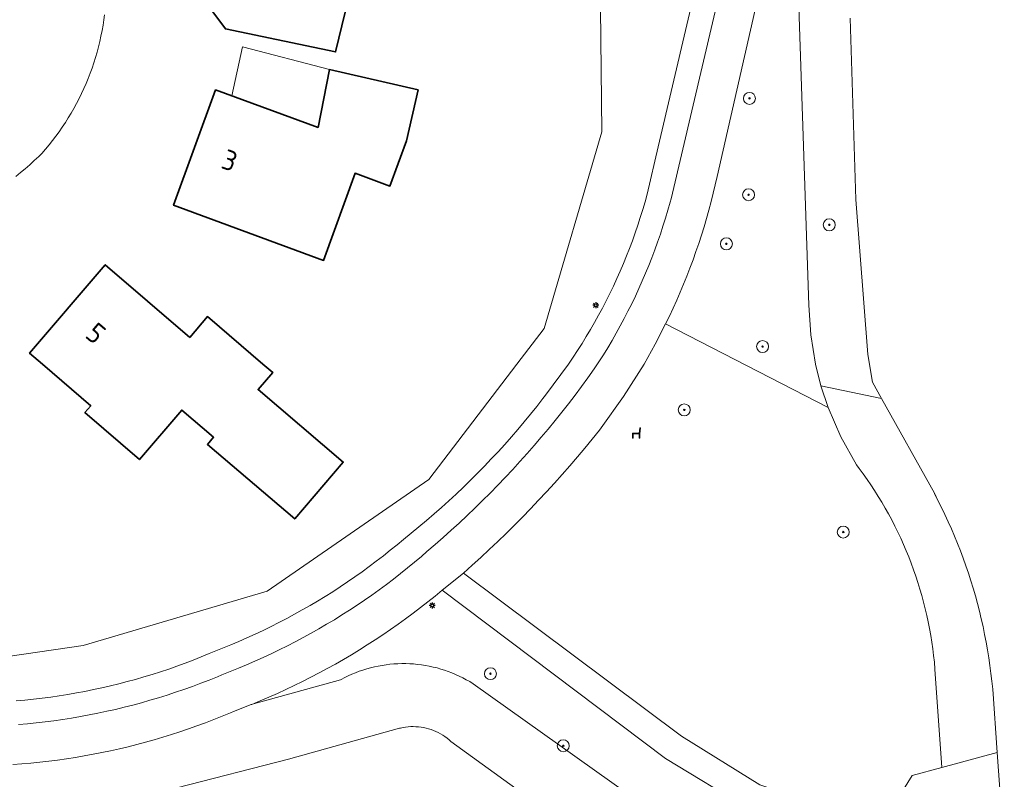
# Model space of a CAD drawing. Header units: metres. Extents: x 152610 to 160096, y 456114 to 462495.
# Tile 527 of 938: x 158632 to 158698, y 459722 to 459773. Entities that reach past the tile are written whole.
import ezdxf
from ezdxf.enums import TextEntityAlignment as Align

# ---------------------------------------------------------------- set-up
doc = ezdxf.new("R2010")
doc.units = ezdxf.units.M
doc.header["$LTSCALE"] = 0.5
doc.layers.get('0').update_dxf_attribs({"linetype": 'CONTINUOUS'})
for name, color, linetype, lineweight in [('B-PV-GK-BESCHOEIING-G', 251, 'GK-BESCHOEIING-SO', 18), ('B-PV-GR-BEPLANTING_CULTUUR_BOSPLANTSOEN-GV', 251, 'CONTINUOUS', 18), ('B-PV-GR-BOOM-S', 251, 'CONTINUOUS', 25), ('B-PV-GW-TALUD_KRUIN-G', 251, 'CONTINUOUS', 18), ('B-PV-IE-MEUBILAIR-S', 251, 'CONTINUOUS', 25), ('B-PV-IE-MEUBILAIR_WEGMEUBILAIR-S', 251, 'CONTINUOUS', 25), ('B-PV-OG-BEBOUWING-GV', 6, 'CONTINUOUS', 35), ('B-PV-OG-BEBOUWING-T18', 1, 'CONTINUOUS', 18), ('B-PV-OG-BEBOUWING_OVERBOUWING-GV', 251, 'CONTINUOUS', 18), ('B-PV-OG-TERREIN_BEGROEID-GV', 251, 'CONTINUOUS', 18), ('B-PV-OG-WATER_SLOOT-GV', 251, 'CONTINUOUS', 18), ('B-PV-VH-GESLOTENVERHARDING_ASFALT-GV', 251, 'CONTINUOUS', 18), ('B-PV-VH-OPENVERHARDING_BETONSTRAATSTEEN-GV', 251, 'CONTINUOUS', 18), ('B-PV-VH-OPENVERHARDING_TEGEL-GV', 251, 'CONTINUOUS', 18)]:
    doc.layers.add(name, color=color, linetype=linetype, lineweight=lineweight)
doc.styles.add('NLCS-ISO', font='NLCS-ISO.ttf')
doc.styles.add('NLCS-ISO-M750-T18', font='NLCS-ISO.ttf', dxfattribs={"height": 1.35})
doc.linetypes.add('GK-BESCHOEIING-SO', pattern='A,18,-3,[1,NLCS.SHX,S=0.6,R=0,X=0,Y=0],-3', length=24)

# ---------------------------------------------------------------- blocks, each defined once
blk = doc.blocks.new('SIE-MEUBILAIR_PAAL_LICHTMAST-SO')
for points in [[(-0.62, 0), (-1, 0)], [(-0.71, 0.71), (-0.44, 0.44)], [(0, 1), (0, 0.62)], [(0.44, 0.44), (0.71, 0.71)], [(1, 0), (0.62, 0)], [(-0.71, -0.71), (-0.44, -0.44)], [(0, -0.62), (0, -1)], [(0.44, -0.44), (0.71, -0.71)]]:
    blk.add_lwpolyline(points)
blk.add_circle((0, 0), 0.5)
blk = doc.blocks.new('SIE-WEG_ZITBANK-SO')
at = {"color": 0, "linetype": 'ByBlock', "lineweight": 18}
blk.add_lwpolyline([(-0.91, -1.63), (-0.91, -0.2), (1.09, -0.2), (1.09, -1.63), (1.29, -1.63), (1.29, -0.21), (1.54, 1.78), (1.33, 1.78), (1.11, 0), (-1.11, 0), (-1.11, -1.63)], close=True, dxfattribs=at)
blk = doc.blocks.new('SGR-BOOM_GBKN-SO')
at = {"linetype": 'ByBlock', "lineweight": 18}
h = blk.add_hatch(color=0, dxfattribs=at)
h.dxf.hatch_style = 1
edge = h.paths.add_edge_path()
edge.add_arc((0, 0), 0.25, 0, 360)
at = {"color": 0, "linetype": 'ByBlock', "lineweight": 18}
for radius in [2, 0.25]:
    blk.add_circle((0, 0), radius, dxfattribs=at)
at = {"color": 0, "linetype": 'ByBlock', "lineweight": 18, "style": 'NLCS-ISO'}
blk.add_attdef('SOORT', (2.5, 0), '', height=1.5, dxfattribs=at)

msp = doc.modelspace()

# ---------------------------------------------------------------- linework, layer by layer
at = {"layer": 'B-PV-GK-BESCHOEIING-G', "flags": 128}
msp.add_lwpolyline([(158111.976, 459807.457), (158112.681, 459809.328), (158114.707, 459809.829), (158133.175, 459806.413), (158168.926, 459799.346), (158203.533, 459792.593), (158227.122, 459788.063), (158248.059, 459784.067), (158250.251, 459784.033), (158255.499, 459784.701), (158258.191, 459785.264), (158259.787, 459785.683), (158260.876, 459786.831), (158261.284, 459787.303), (158261.68, 459787.786), (158262.063, 459788.279), (158262.434, 459788.781), (158262.791, 459789.293), (158263.135, 459789.814), (158263.466, 459790.343), (158263.783, 459790.881), (158264.086, 459791.426), (158264.375, 459791.979), (158264.65, 459792.54), (158264.681, 459792.606), (158264.77, 459792.869), (158264.843, 459793.138), (158264.901, 459793.41), (158264.944, 459793.685), (158264.97, 459793.962), (158264.98, 459794.241), (158264.975, 459794.519), (158264.953, 459794.796), (158264.915, 459795.072), (158264.862, 459795.346), (158264.793, 459795.615), (158264.781, 459795.656), (158264.221, 459797.937), (158253.553, 459819.708), (158251.981, 459823.398), (158251.807, 459823.957), (158251.648, 459824.52), (158251.505, 459825.087), (158251.377, 459825.658), (158251.266, 459826.232), (158251.169, 459826.809), (158251.089, 459827.389), (158251.025, 459827.97), (158250.976, 459828.553), (158250.943, 459829.137), (158250.927, 459829.722), (158250.926, 459830.307), (158250.942, 459830.892), (158250.973, 459831.476), (158251.02, 459832.059), (158251.084, 459832.641), (158251.163, 459833.221), (158251.258, 459833.798), (158251.368, 459834.372), (158251.495, 459834.944), (158251.637, 459835.511), (158251.794, 459836.075), (158251.967, 459836.634), (158252.155, 459837.188), (158252.358, 459837.736), (158252.359, 459837.74), (158258.494, 459851.702), (158258.742, 459852.453), (158258.974, 459853.209), (158259.191, 459853.97), (158259.392, 459854.735), (158259.578, 459855.504), (158259.748, 459856.277), (158259.903, 459857.052), (158260.042, 459857.831), (158260.165, 459858.613), (158260.272, 459859.396), (158260.364, 459860.182), (158260.44, 459860.97), (158260.499, 459861.759), (158260.543, 459862.548), (158260.57, 459863.339), (158260.582, 459864.13), (158260.578, 459864.921), (158260.557, 459865.712), (158260.521, 459866.502), (158260.469, 459867.292), (158260.401, 459868.08), (158260.316, 459868.866), (158260.216, 459869.651), (158260.129, 459870.251), (158259.701, 459871.683), (158258.779, 459873.987), (158258.655, 459874.346), (158258.546, 459874.709), (158258.452, 459875.077), (158258.374, 459875.448), (158258.311, 459875.822), (158258.264, 459876.199), (158258.234, 459876.577), (158258.219, 459876.956), (158258.22, 459877.336), (158258.237, 459877.715), (158258.271, 459878.093), (158258.32, 459878.469), (158258.385, 459878.843), (158258.465, 459879.213), (158258.561, 459879.58), (158258.673, 459879.943), (158258.8, 459880.301), (158258.941, 459880.653), (158259.098, 459880.998), (158259.269, 459881.337), (158259.454, 459881.669), (158259.507, 459881.757), (158262.62, 459886.798), (158262.832, 459887.112), (158263.057, 459887.416), (158263.294, 459887.711), (158263.544, 459887.995), (158263.806, 459888.268), (158264.079, 459888.53), (158264.363, 459888.781), (158264.657, 459889.019), (158264.961, 459889.244), (158265.274, 459889.457), (158265.596, 459889.656), (158265.926, 459889.841), (158266.263, 459890.012), (158266.608, 459890.169), (158266.959, 459890.311), (158267.315, 459890.438), (158267.677, 459890.55), (158268.043, 459890.646), (158268.412, 459890.727), (158268.785, 459890.793), (158269.16, 459890.842), (158269.315, 459890.858), (158269.593, 459890.845), (158269.87, 459890.816), (158270.144, 459890.771), (158270.416, 459890.711), (158270.684, 459890.635), (158270.947, 459890.544), (158271.205, 459890.437), (158271.455, 459890.317), (158271.699, 459890.182), (158271.934, 459890.033), (158272.161, 459889.871), (158272.378, 459889.696), (158272.47, 459889.615), (158274.019, 459887.84), (158275.464, 459885.748), (158278.471, 459879.748), (158279.038, 459878.316), (158279.115, 459877.776), (158279.176, 459877.233), (158279.22, 459876.689), (158279.249, 459876.144), (158279.262, 459875.598), (158279.259, 459875.052), (158279.24, 459874.506), (158279.205, 459873.961), (158279.154, 459873.417), (158279.087, 459872.875), (158279.005, 459872.335), (158278.906, 459871.798), (158278.792, 459871.264), (158278.662, 459870.734), (158278.517, 459870.207), (158278.38, 459869.759), (158277.422, 459866.693), (158275.106, 459861.538), (158272.473, 459856.836), (158270.666, 459854.587), (158266.561, 459850.367), (158263.917, 459847.659), (158262.528, 459845.727), (158261.42, 459843.692), (158260.523, 459841.273), (158260.11, 459840.047), (158259.925, 459837.005), (158260.078, 459834.627), (158265.974, 459818.391), (158273.951, 459798.879), (158275.581, 459795.04), (158277.135, 459792.284), (158277.504, 459791.814), (158277.885, 459791.353), (158278.278, 459790.903), (158278.683, 459790.464), (158279.1, 459790.035), (158279.528, 459789.618), (158279.967, 459789.212), (158280.417, 459788.819), (158280.877, 459788.437), (158281.347, 459788.068), (158281.827, 459787.712), (158282.316, 459787.368), (158282.814, 459787.038), (158283.321, 459786.721), (158283.837, 459786.418), (158284.36, 459786.129), (158284.89, 459785.854), (158285.428, 459785.593), (158285.973, 459785.347), (158286.524, 459785.116), (158287.081, 459784.899), (158287.644, 459784.697), (158288.211, 459784.511), (158288.784, 459784.339), (158288.793, 459784.337), (158294.949, 459782.898), (158295.693, 459782.788), (158296.44, 459782.693), (158297.188, 459782.615), (158297.937, 459782.552), (158298.688, 459782.505), (158299.439, 459782.474), (158300.191, 459782.46), (158300.943, 459782.461), (158301.695, 459782.478), (158302.447, 459782.511), (158303.197, 459782.56), (158303.947, 459782.625), (158304.694, 459782.706), (158305.27, 459782.78), (158308.834, 459783.534), (158312.538, 459784.393), (158312.979, 459784.496), (158313.423, 459784.582), (158313.87, 459784.653), (158314.319, 459784.708), (158314.77, 459784.747), (158315.222, 459784.77), (158315.674, 459784.777), (158316.126, 459784.768), (158316.578, 459784.743), (158317.029, 459784.703), (158317.478, 459784.646), (158317.924, 459784.573), (158318.368, 459784.485), (158318.809, 459784.381), (158319.245, 459784.262), (158319.677, 459784.127), (158320.104, 459783.977), (158320.525, 459783.812), (158320.94, 459783.632), (158321.349, 459783.438), (158321.64, 459783.288), (158327.249, 459780.975), (158333.177, 459778.139), (158338.016, 459776.031), (158348.81, 459772.521), (158360.443, 459769.226), (158369.06, 459767.034), (158375.154, 459765.878), (158380.65, 459765.173), (158385.026, 459764.637), (158399.549, 459763.562), (158408.888, 459763.612), (158420.149, 459764.268), (158426.691, 459764.66), (158427.011, 459764.618), (158427.327, 459764.559), (158427.641, 459764.485), (158427.95, 459764.396), (158428.255, 459764.291), (158428.554, 459764.171), (158428.847, 459764.037), (158429.133, 459763.888), (158429.411, 459763.725), (158429.68, 459763.549), (158429.941, 459763.359), (158430.192, 459763.157), (158430.432, 459762.943), (158430.662, 459762.717), (158430.88, 459762.479), (158431.086, 459762.232), (158431.28, 459761.974), (158431.461, 459761.708), (158431.628, 459761.432), (158431.781, 459761.149), (158431.92, 459760.858), (158432.045, 459760.561), (158432.155, 459760.258), (158432.249, 459759.951), (158432.328, 459759.638), (158432.33, 459759.628), (158433.091, 459757.529), (158433.182, 459757.319), (158433.287, 459757.117), (158433.406, 459756.922), (158433.539, 459756.736), (158433.684, 459756.56), (158433.841, 459756.395), (158434.009, 459756.241), (158434.188, 459756.099), (158434.376, 459755.97), (158434.572, 459755.854), (158434.777, 459755.753), (158434.988, 459755.666), (158435.204, 459755.594), (158435.425, 459755.537), (158435.613, 459755.502), (158441.142, 459754.563), (158454.547, 459751.989), (158464.731, 459749.621), (158476.035, 459747.674), (158478.835, 459747.572), (158479.281, 459747.718), (158479.723, 459747.88), (158480.158, 459748.056), (158480.588, 459748.247), (158481.01, 459748.453), (158481.425, 459748.673), (158481.833, 459748.907), (158482.232, 459749.154), (158482.623, 459749.415), (158482.891, 459749.606), (158483.286, 459749.89), (158483.672, 459750.187), (158484.047, 459750.496), (158484.412, 459750.818), (158484.766, 459751.152), (158485.109, 459751.496), (158485.44, 459751.852), (158485.76, 459752.219), (158486.067, 459752.596), (158486.362, 459752.983), (158486.644, 459753.379), (158486.912, 459753.785), (158487.168, 459754.199), (158487.409, 459754.621), (158487.574, 459754.93), (158487.667, 459755.222), (158487.744, 459755.519), (158487.806, 459755.82), (158487.852, 459756.123), (158487.882, 459756.428), (158487.896, 459756.735), (158487.894, 459757.041), (158487.877, 459757.348), (158487.843, 459757.652), (158487.793, 459757.955), (158487.728, 459758.255), (158487.71, 459758.324), (158485.844, 459768.994), (158485.841, 459769.237), (158485.854, 459769.48), (158485.883, 459769.722), (158485.928, 459769.961), (158485.989, 459770.196), (158486.065, 459770.428), (158486.156, 459770.653), (158486.261, 459770.872), (158486.381, 459771.084), (158486.514, 459771.288), (158486.66, 459771.482), (158486.819, 459771.666), (158486.99, 459771.84), (158487.172, 459772.001), (158487.364, 459772.151), (158487.565, 459772.287), (158487.775, 459772.41), (158487.87, 459772.46), (158488.101, 459772.562), (158488.338, 459772.648), (158488.58, 459772.72), (158488.827, 459772.776), (158489.076, 459772.816), (158489.327, 459772.84), (158489.58, 459772.849), (158489.832, 459772.841), (158490.083, 459772.817), (158490.333, 459772.778), (158490.579, 459772.723), (158490.822, 459772.652), (158491.059, 459772.566), (158491.291, 459772.466), (158491.515, 459772.35), (158491.732, 459772.221), (158491.941, 459772.078), (158492.139, 459771.923), (158492.328, 459771.755), (158492.506, 459771.576), (158492.672, 459771.385), (158492.825, 459771.185), (158492.966, 459770.975), (158493.093, 459770.757), (158493.206, 459770.531), (158493.304, 459770.298), (158493.331, 459770.227), (158497.295, 459760.609), (158499.119, 459757.147), (158500, 459755.86), (158503.73, 459751.19), (158504.242, 459750.589), (158504.766, 459750), (158505.147, 459749.584), (158505.534, 459749.173), (158505.927, 459748.768), (158506.326, 459748.369), (158506.73, 459747.975), (158507.139, 459747.587), (158507.554, 459747.205), (158507.975, 459746.829), (158508.401, 459746.458), (158508.832, 459746.094), (158509.268, 459745.736), (158509.709, 459745.385), (158510.155, 459745.039), (158510.606, 459744.7), (158511.062, 459744.367), (158511.522, 459744.041), (158511.987, 459743.721), (158512.457, 459743.408), (158512.931, 459743.102), (158513.409, 459742.802), (158513.891, 459742.51), (158514.377, 459742.224), (158514.868, 459741.945), (158515.22, 459741.75), (158517.678, 459740.491), (158520.219, 459739.409), (158521.882, 459738.813), (158523.57, 459738.29), (158523.808, 459738.258), (158524.047, 459738.234), (158524.287, 459738.218), (158524.527, 459738.21), (158524.767, 459738.21), (158525.007, 459738.218), (158525.247, 459738.234), (158525.486, 459738.258), (158525.724, 459738.29), (158525.961, 459738.33), (158526.196, 459738.378), (158526.43, 459738.433), (158526.662, 459738.497), (158526.891, 459738.567), (158527.118, 459738.646), (158527.343, 459738.732), (158527.564, 459738.826), (158527.782, 459738.926), (158527.997, 459739.034), (158528.208, 459739.149), (158528.414, 459739.272), (158528.617, 459739.4), (158528.816, 459739.536), (158529.009, 459739.678), (158529.198, 459739.826), (158529.382, 459739.981), (158529.561, 459740.142), (158529.734, 459740.308), (158529.901, 459740.481), (158530.02, 459740.61), (158532.81, 459743.57), (158532.855, 459743.613), (158533.023, 459743.767), (158533.197, 459743.915), (158533.376, 459744.057), (158533.56, 459744.192), (158533.748, 459744.322), (158533.941, 459744.444), (158534.138, 459744.559), (158534.339, 459744.668), (158534.543, 459744.77), (158534.752, 459744.864), (158534.963, 459744.951), (158535.177, 459745.03), (158535.394, 459745.102), (158535.613, 459745.166), (158535.834, 459745.223), (158535.873, 459745.232), (158536.097, 459745.28), (158536.322, 459745.32), (158536.549, 459745.352), (158536.777, 459745.376), (158537.005, 459745.392), (158537.234, 459745.4), (158537.463, 459745.4), (158537.691, 459745.392), (158537.92, 459745.376), (158538.147, 459745.352), (158538.374, 459745.321), (158538.599, 459745.281), (158538.823, 459745.233), (158539.045, 459745.178), (158539.265, 459745.115), (158539.483, 459745.044), (158539.698, 459744.966), (158539.91, 459744.88), (158540.796, 459744.357), (158541.686, 459743.842), (158542.58, 459743.333), (158543.478, 459742.832), (158544.38, 459742.337), (158545.286, 459741.849), (158546.195, 459741.369), (158547.109, 459740.895), (158548.025, 459740.429), (158548.946, 459739.969), (158549.87, 459739.517), (158550.797, 459739.072), (158551.728, 459738.635), (158552.662, 459738.204), (158553.6, 459737.781), (158554.541, 459737.365), (158555.485, 459736.957), (158556.432, 459736.556), (158557.382, 459736.162), (158558.336, 459735.775), (158559.292, 459735.397), (158560.03, 459735.11), (158561.076, 459734.711), (158562.124, 459734.32), (158563.175, 459733.936), (158564.229, 459733.56), (158565.286, 459733.192), (158566.345, 459732.831), (158567.407, 459732.477), (158568.471, 459732.131), (158569.538, 459731.793), (158570.607, 459731.462), (158571.678, 459731.139), (158572.752, 459730.824), (158573.828, 459730.516), (158574.906, 459730.216), (158575.986, 459729.924), (158577.068, 459729.64), (158578.152, 459729.363), (158579.239, 459729.094), (158580.327, 459728.833), (158581.417, 459728.579), (158582.509, 459728.334), (158583.602, 459728.096), (158584.697, 459727.866), (158585.794, 459727.644), (158586.892, 459727.429), (158587.992, 459727.223), (158589.093, 459727.024), (158590.196, 459726.834), (158591.12, 459726.68), (158608.59, 459723.29), (158624.85, 459720.15), (158627.359, 459719.888), (158629.88, 459719.99), (158636.309, 459720.76), (158642.72, 459721.67), (158650.18, 459723.585), (158657.6, 459725.65), (158657.664, 459725.665), (158657.834, 459725.7), (158658.005, 459725.727), (158658.177, 459725.746), (158658.349, 459725.758), (158658.522, 459725.761), (158658.695, 459725.756), (158658.868, 459725.743), (158659.039, 459725.722), (158659.21, 459725.693), (158659.379, 459725.657), (158659.546, 459725.613), (158659.711, 459725.56), (158659.874, 459725.501), (158660.033, 459725.434), (158660.189, 459725.359), (158660.342, 459725.278), (158660.491, 459725.19), (158660.635, 459725.094), (158660.775, 459724.992), (158660.91, 459724.884), (158661.04, 459724.77), (158669.57, 459718.6), (158678.88, 459711.93), (158679.126, 459711.729), (158679.377, 459711.533), (158679.633, 459711.344), (158679.894, 459711.162), (158680.159, 459710.986), (158680.428, 459710.817), (158680.702, 459710.655), (158680.979, 459710.5), (158681.261, 459710.352), (158681.546, 459710.21), (158681.834, 459710.077), (158682.126, 459709.95), (158682.421, 459709.831), (158682.719, 459709.719), (158683.019, 459709.615), (158683.322, 459709.518), (158683.628, 459709.429), (158683.935, 459709.348), (158684.245, 459709.274), (158684.556, 459709.208), (158684.868, 459709.151), (158685.183, 459709.101), (158685.498, 459709.059), (158685.66, 459709.04), (158690.03, 459708.95), (158690.264, 459708.925), (158690.498, 459708.907), (158690.733, 459708.898), (158690.969, 459708.896), (158691.204, 459708.903), (158691.439, 459708.917), (158691.673, 459708.94), (158691.906, 459708.97), (158692.138, 459709.009), (158692.369, 459709.055), (158692.597, 459709.109), (158692.824, 459709.171), (158693.049, 459709.241), (158693.271, 459709.318), (158693.491, 459709.402), (158693.707, 459709.494), (158693.92, 459709.594), (158694.13, 459709.7), (158694.336, 459709.814), (158694.538, 459709.934), (158694.736, 459710.062), (158694.929, 459710.196), (158695.118, 459710.336), (158695.302, 459710.483), (158695.48, 459710.636), (158695.654, 459710.795), (158695.821, 459710.96), (158695.88, 459711.02), (158696.052, 459711.243), (158696.218, 459711.471), (158696.377, 459711.704), (158696.53, 459711.94), (158696.676, 459712.182), (158696.815, 459712.427), (158696.947, 459712.676), (158697.072, 459712.929), (158697.19, 459713.185), (158697.3, 459713.444), (158697.403, 459713.707), (158697.498, 459713.972), (158697.586, 459714.24), (158697.666, 459714.51), (158697.699, 459714.629), (158697.991, 459716.18), (158698.038, 459717.758), (158698.012, 459718.145), (158697.97, 459718.53), (158697.569, 459724.026), (158697.26, 459728.27), (158697.207, 459728.796), (158697.146, 459729.321), (158697.077, 459729.845), (158697, 459730.368), (158696.916, 459730.89), (158696.823, 459731.411), (158696.723, 459731.93), (158696.614, 459732.447), (158696.498, 459732.963), (158696.374, 459733.477), (158696.243, 459733.989), (158696.103, 459734.499), (158695.956, 459735.007), (158695.801, 459735.512), (158695.639, 459736.016), (158695.469, 459736.516), (158695.291, 459737.014), (158695.106, 459737.509), (158694.914, 459738.002), (158694.714, 459738.491), (158694.506, 459738.978), (158694.292, 459739.461), (158694.07, 459739.94), (158693.84, 459740.417), (158693.604, 459740.89), (158693.36, 459741.359), (158693.36, 459741.36), (158689.83, 459747.71)], dxfattribs=at)
at = {"layer": 'B-PV-GR-BEPLANTING_CULTUUR_BOSPLANTSOEN-GV', "flags": 128}
for points in [[(158684.615, 459787.902), (158678.83, 459762.54), (158678.709, 459761.997), (158678.575, 459761.43), (158678.433, 459760.865), (158678.284, 459760.301), (158678.126, 459759.74), (158677.961, 459759.181), (158677.789, 459758.624), (158677.608, 459758.07), (158677.42, 459757.519), (158677.225, 459756.97), (158677.022, 459756.423), (158676.812, 459755.88), (158676.594, 459755.339), (158676.368, 459754.802), (158676.136, 459754.267), (158675.896, 459753.736), (158675.648, 459753.208), (158675.394, 459752.684), (158686.251, 459747.106), (158685.778, 459748.538), (158685.411, 459750), (158685.094, 459751.955), (158684.96, 459753.93), (158684.25, 459775.24)], [(158631.969, 459727.488), (158632.547, 459727.539), (158633.124, 459727.598), (158633.701, 459727.664), (158634.276, 459727.739), (158634.851, 459727.822), (158635.424, 459727.913), (158635.996, 459728.011), (158636.567, 459728.117), (158637.135, 459728.232), (158637.703, 459728.354), (158638.269, 459728.484), (158638.832, 459728.621), (158639.394, 459728.767), (158639.954, 459728.92), (158640.512, 459729.081), (158641.067, 459729.249), (158641.62, 459729.425), (158642.171, 459729.609), (158642.719, 459729.8), (158643.264, 459729.999), (158643.806, 459730.206), (158644.346, 459730.419), (158644.883, 459730.641), (158645.21, 459730.78), (158645.762, 459730.996), (158646.311, 459731.22), (158646.857, 459731.451), (158647.4, 459731.689), (158647.939, 459731.935), (158648.475, 459732.188), (158649.008, 459732.448), (158649.537, 459732.715), (158650.063, 459732.99), (158650.584, 459733.271), (158651.102, 459733.56), (158651.616, 459733.855), (158652.126, 459734.157), (158652.632, 459734.467), (158653.134, 459734.783), (158653.631, 459735.105), (158654.124, 459735.435), (158654.612, 459735.771), (158655.096, 459736.113), (158655.575, 459736.463), (158656.049, 459736.818), (158656.519, 459737.18), (158656.984, 459737.548), (158657.443, 459737.923), (158657.87, 459738.28), (158658.388, 459738.695), (158658.901, 459739.117), (158659.409, 459739.544), (158659.912, 459739.978), (158660.409, 459740.417), (158660.901, 459740.863), (158661.388, 459741.314), (158661.869, 459741.772), (158662.345, 459742.235), (158662.815, 459742.704), (158663.279, 459743.178), (158663.738, 459743.658), (158664.191, 459744.144), (158664.638, 459744.634), (158665.079, 459745.131), (158665.514, 459745.632), (158665.942, 459746.139), (158666.365, 459746.651), (158666.782, 459747.168), (158667.192, 459747.69), (158667.37, 459747.92), (158668.904, 459750), (158669.21, 459750.454), (158669.51, 459750.913), (158669.803, 459751.376), (158670.09, 459751.843), (158670.369, 459752.314), (158670.641, 459752.789), (158670.907, 459753.268), (158671.166, 459753.751), (158671.417, 459754.238), (158671.661, 459754.728), (158671.898, 459755.222), (158672.128, 459755.72), (158672.351, 459756.22), (158672.566, 459756.724), (158672.774, 459757.231), (158672.975, 459757.74), (158673.168, 459758.253), (158673.353, 459758.769), (158673.531, 459759.287), (158673.701, 459759.808), (158673.864, 459760.331), (158674.019, 459760.856), (158674.16, 459761.36), (158674.899, 459764.52), (158678.722, 459780.872)], [(158670.961, 459780.021), (158671.123, 459765.524), (158667.27, 459752.39), (158665.444, 459750), (158659.55, 459742.28), (158648.74, 459734.82), (158636.45, 459731.18), (158623.6, 459729.31)], [(158684.25, 459775.24), (158684.96, 459753.93), (158685.094, 459751.955), (158685.411, 459750), (158685.778, 459748.538), (158689.83, 459747.71), (158689.236, 459748.797), (158688.91, 459750.64), (158688.11, 459761.01), (158687.73, 459773.14)]]:
    msp.add_lwpolyline(points, dxfattribs=at)
msp.add_lwpolyline([(158697.97, 459718.53), (158697.569, 459724.026), (158693.867, 459723.024), (158691.867, 459722.482), (158690.829, 459720.791), (158690.423, 459719.102), (158695.88, 459717.64), (158698.018, 459717.085), (158698.038, 459717.758), (158698.012, 459718.145)], close=True, dxfattribs=at)
at = {"layer": 'B-PV-GW-TALUD_KRUIN-G', "flags": 128}
for points in [[(158685.778, 459748.538), (158686.251, 459747.106), (158687.101, 459745.139), (158688.15, 459743.27), (158688.332, 459743.03), (158688.601, 459742.664), (158688.863, 459742.294), (158689.12, 459741.918), (158689.369, 459741.539), (158689.612, 459741.155), (158689.848, 459740.766), (158690.077, 459740.374), (158690.299, 459739.978), (158690.514, 459739.578), (158690.722, 459739.174), (158690.923, 459738.766), (158691.116, 459738.356), (158691.303, 459737.941), (158691.482, 459737.524), (158691.653, 459737.103), (158691.817, 459736.679), (158691.974, 459736.253), (158692.124, 459735.824), (158692.265, 459735.392), (158692.399, 459734.958), (158692.525, 459734.522), (158692.644, 459734.084), (158692.755, 459733.643), (158692.858, 459733.201), (158692.953, 459732.756), (158693.041, 459732.311), (158693.121, 459731.863), (158693.192, 459731.415), (158693.256, 459730.965), (158693.312, 459730.514), (158693.36, 459730.063), (158693.4, 459729.61), (158693.867, 459723.024)], [(158683.54, 459713.66), (158662.52, 459728.63), (158662.294, 459728.767), (158662.065, 459728.898), (158661.831, 459729.022), (158661.594, 459729.138), (158661.353, 459729.247), (158661.109, 459729.349), (158660.863, 459729.444), (158660.613, 459729.531), (158660.361, 459729.61), (158660.107, 459729.682), (158659.85, 459729.746), (158659.592, 459729.802), (158659.332, 459729.85), (158659.071, 459729.891), (158658.809, 459729.924), (158658.546, 459729.948), (158658.282, 459729.965), (158658.018, 459729.973), (158657.753, 459729.974), (158657.489, 459729.967), (158657.225, 459729.951), (158656.962, 459729.928), (158656.7, 459729.897), (158656.438, 459729.857), (158656.178, 459729.81), (158655.92, 459729.755), (158655.663, 459729.693), (158655.409, 459729.622), (158655.156, 459729.544), (158654.906, 459729.458), (158654.659, 459729.365), (158654.415, 459729.264), (158654.173, 459729.156), (158653.936, 459729.041), (158653.701, 459728.918), (158653.65, 459728.89), (158647.687, 459727.233), (158646.507, 459726.774), (158646.291, 459726.682), (158645.736, 459726.452), (158645.178, 459726.229), (158644.617, 459726.014), (158644.054, 459725.806), (158643.488, 459725.606), (158642.919, 459725.413), (158642.348, 459725.228), (158641.774, 459725.051), (158641.198, 459724.881), (158640.62, 459724.719), (158640.039, 459724.565), (158639.457, 459724.418), (158638.873, 459724.279), (158638.286, 459724.148), (158637.699, 459724.025), (158637.109, 459723.909), (158636.519, 459723.802), (158635.926, 459723.702), (158635.333, 459723.611), (158634.738, 459723.527), (158634.142, 459723.451), (158633.546, 459723.383), (158632.948, 459723.323), (158632.35, 459723.271), (158631.751, 459723.227)], [(158693.867, 459723.024), (158691.867, 459722.482), (158690.829, 459720.791), (158690.423, 459719.102)]]:
    msp.add_lwpolyline(points, dxfattribs=at)
at = {"layer": 'B-PV-OG-BEBOUWING-GV', "flags": 128}
for points in [[(158659.481, 459783.378), (158657.912, 459787.274), (158648.576, 459783.595), (158649.68, 459780.871), (158648.242, 459780.331), (158647.645, 459777.192), (158646.977, 459777.319), (158645.434, 459776.279), (158644.926, 459773.821), (158645.962, 459772.414), (158653.328, 459770.876), (158654.399, 459775.291), (158656.074, 459775.944), (158655.61, 459777.519), (158661.374, 459779.639), (158662.467, 459776.926), (158668.32, 459779.283), (158665.668, 459785.869)], [(158658.84, 459768.33), (158652.92, 459769.69), (158652.16, 459765.83), (158645.3, 459768.33), (158642.49, 459760.62), (158652.52, 459756.93), (158654.63, 459762.76), (158656.96, 459761.9), (158658.06, 459764.94)], [(158643.57, 459751.79), (158637.92, 459756.64), (158632.87, 459750.73), (158633.719, 459750), (158636.96, 459747.21), (158636.56, 459746.76), (158640.21, 459743.62), (158643.04, 459746.929), (158645.164, 459745.113), (158644.756, 459744.634), (158650.6, 459739.652), (158653.837, 459743.449), (158648.146, 459748.3), (158649.12, 459749.44), (158648.466, 459750), (158644.76, 459753.18)]]:
    msp.add_lwpolyline(points, close=True, dxfattribs=at)
at = {"layer": 'B-PV-OG-BEBOUWING_OVERBOUWING-GV', "flags": 128}
msp.add_lwpolyline([(158652.92, 459769.69), (158647.093, 459771.219), (158646.392, 459767.932), (158652.16, 459765.83)], close=True, dxfattribs=at)
at = {"layer": 'B-PV-OG-TERREIN_BEGROEID-GV', "flags": 128}
for points in [[(158690.829, 459720.791), (158691.867, 459722.482), (158693.867, 459723.024), (158693.4, 459729.61), (158693.36, 459730.063), (158693.312, 459730.514), (158693.256, 459730.965), (158693.192, 459731.415), (158693.121, 459731.863), (158693.041, 459732.311), (158692.953, 459732.756), (158692.858, 459733.201), (158692.755, 459733.643), (158692.644, 459734.084), (158692.525, 459734.522), (158692.399, 459734.958), (158692.265, 459735.392), (158692.124, 459735.824), (158691.974, 459736.253), (158691.817, 459736.679), (158691.653, 459737.103), (158691.482, 459737.524), (158691.303, 459737.941), (158691.116, 459738.356), (158690.923, 459738.766), (158690.722, 459739.174), (158690.514, 459739.578), (158690.299, 459739.978), (158690.077, 459740.374), (158689.848, 459740.766), (158689.612, 459741.155), (158689.369, 459741.539), (158689.12, 459741.918), (158688.863, 459742.294), (158688.601, 459742.664), (158688.332, 459743.03), (158688.15, 459743.27), (158687.101, 459745.139), (158686.251, 459747.106), (158675.394, 459752.684), (158674.695, 459751.329), (158673.948, 459750), (158672.581, 459747.828), (158671.09, 459745.74), (158670.973, 459745.593), (158670.485, 459744.987), (158669.992, 459744.387), (158669.492, 459743.792), (158668.986, 459743.202), (158668.474, 459742.617), (158667.956, 459742.037), (158667.433, 459741.463), (158666.903, 459740.894), (158666.367, 459740.331), (158665.826, 459739.774), (158665.279, 459739.222), (158664.726, 459738.675), (158664.168, 459738.135), (158663.604, 459737.6), (158663.035, 459737.071), (158662.46, 459736.547), (158661.88, 459736.03), (158676.45, 459725.12), (158681.69, 459721.87)], [(158680.97, 459720.23), (158675.38, 459723.63), (158660.46, 459734.88), (158659.98, 459734.486), (158659.495, 459734.097), (158659.005, 459733.715), (158658.51, 459733.339), (158658.01, 459732.97), (158657.505, 459732.607), (158656.996, 459732.251), (158656.483, 459731.902), (158655.965, 459731.558), (158655.442, 459731.222), (158654.915, 459730.892), (158654.385, 459730.57), (158653.849, 459730.254), (158653.31, 459729.945), (158652.767, 459729.643), (158652.22, 459729.348), (158651.67, 459729.06), (158651.115, 459728.779), (158650.558, 459728.505), (158649.996, 459728.239), (158649.432, 459727.979), (158648.863, 459727.727), (158648.292, 459727.483), (158647.718, 459727.246), (158647.687, 459727.233), (158653.65, 459728.89), (158653.701, 459728.918), (158653.936, 459729.041), (158654.173, 459729.156), (158654.415, 459729.264), (158654.659, 459729.365), (158654.906, 459729.458), (158655.156, 459729.544), (158655.409, 459729.622), (158655.663, 459729.693), (158655.92, 459729.755), (158656.178, 459729.81), (158656.438, 459729.857), (158656.7, 459729.897), (158656.962, 459729.928), (158657.225, 459729.951), (158657.489, 459729.967), (158657.753, 459729.974), (158658.018, 459729.973), (158658.282, 459729.965), (158658.546, 459729.948), (158658.809, 459729.924), (158659.071, 459729.891), (158659.332, 459729.85), (158659.592, 459729.802), (158659.85, 459729.746), (158660.107, 459729.682), (158660.361, 459729.61), (158660.613, 459729.531), (158660.863, 459729.444), (158661.109, 459729.349), (158661.353, 459729.247), (158661.594, 459729.138), (158661.831, 459729.022), (158662.065, 459728.898), (158662.294, 459728.767), (158662.52, 459728.63), (158683.54, 459713.66)], [(158683.54, 459713.66), (158662.52, 459728.63), (158662.294, 459728.767), (158662.065, 459728.898), (158661.831, 459729.022), (158661.594, 459729.138), (158661.353, 459729.247), (158661.109, 459729.349), (158660.863, 459729.444), (158660.613, 459729.531), (158660.361, 459729.61), (158660.107, 459729.682), (158659.85, 459729.746), (158659.592, 459729.802), (158659.332, 459729.85), (158659.071, 459729.891), (158658.809, 459729.924), (158658.546, 459729.948), (158658.282, 459729.965), (158658.018, 459729.973), (158657.753, 459729.974), (158657.489, 459729.967), (158657.225, 459729.951), (158656.962, 459729.928), (158656.7, 459729.897), (158656.438, 459729.857), (158656.178, 459729.81), (158655.92, 459729.755), (158655.663, 459729.693), (158655.409, 459729.622), (158655.156, 459729.544), (158654.906, 459729.458), (158654.659, 459729.365), (158654.415, 459729.264), (158654.173, 459729.156), (158653.936, 459729.041), (158653.701, 459728.918), (158653.65, 459728.89), (158647.687, 459727.233), (158646.507, 459726.774), (158646.291, 459726.682), (158645.736, 459726.452), (158645.178, 459726.229), (158644.617, 459726.014), (158644.054, 459725.806), (158643.488, 459725.606), (158642.919, 459725.413), (158642.348, 459725.228), (158641.774, 459725.051), (158641.198, 459724.881), (158640.62, 459724.719), (158640.039, 459724.565), (158639.457, 459724.418), (158638.873, 459724.279), (158638.286, 459724.148), (158637.699, 459724.025), (158637.109, 459723.909), (158636.519, 459723.802), (158635.926, 459723.702), (158635.333, 459723.611), (158634.738, 459723.527), (158634.142, 459723.451), (158633.546, 459723.383), (158632.948, 459723.323), (158632.35, 459723.271), (158631.751, 459723.227)], [(158642.72, 459721.67), (158650.18, 459723.585), (158657.6, 459725.65), (158657.664, 459725.665), (158657.834, 459725.7), (158658.005, 459725.727), (158658.177, 459725.746), (158658.349, 459725.758), (158658.522, 459725.761), (158658.695, 459725.756), (158658.868, 459725.743), (158659.039, 459725.722), (158659.21, 459725.694), (158659.379, 459725.657), (158659.546, 459725.613), (158659.711, 459725.56), (158659.874, 459725.501), (158660.033, 459725.434), (158660.19, 459725.359), (158660.342, 459725.278), (158660.491, 459725.19), (158660.635, 459725.094), (158660.775, 459724.992), (158660.91, 459724.884), (158661.04, 459724.77), (158669.57, 459718.6)]]:
    msp.add_lwpolyline(points, dxfattribs=at)
msp.add_lwpolyline([(158689.83, 459747.71), (158685.778, 459748.538), (158686.251, 459747.106), (158687.101, 459745.139), (158688.15, 459743.27), (158688.332, 459743.03), (158688.601, 459742.664), (158688.863, 459742.294), (158689.12, 459741.918), (158689.369, 459741.539), (158689.612, 459741.155), (158689.848, 459740.766), (158690.077, 459740.374), (158690.299, 459739.978), (158690.514, 459739.578), (158690.722, 459739.174), (158690.923, 459738.766), (158691.116, 459738.356), (158691.303, 459737.941), (158691.482, 459737.524), (158691.653, 459737.103), (158691.817, 459736.679), (158691.974, 459736.253), (158692.124, 459735.824), (158692.265, 459735.392), (158692.399, 459734.958), (158692.525, 459734.522), (158692.644, 459734.084), (158692.755, 459733.643), (158692.858, 459733.201), (158692.953, 459732.756), (158693.041, 459732.311), (158693.121, 459731.863), (158693.192, 459731.415), (158693.256, 459730.965), (158693.312, 459730.514), (158693.36, 459730.063), (158693.4, 459729.61), (158693.867, 459723.024), (158697.569, 459724.026), (158697.26, 459728.27), (158697.207, 459728.796), (158697.146, 459729.321), (158697.077, 459729.845), (158697, 459730.369), (158696.916, 459730.89), (158696.823, 459731.411), (158696.723, 459731.93), (158696.614, 459732.447), (158696.498, 459732.963), (158696.374, 459733.477), (158696.242, 459733.989), (158696.103, 459734.499), (158695.956, 459735.007), (158695.801, 459735.512), (158695.639, 459736.016), (158695.469, 459736.516), (158695.291, 459737.014), (158695.106, 459737.509), (158694.914, 459738.002), (158694.714, 459738.491), (158694.506, 459738.977), (158694.292, 459739.461), (158694.07, 459739.94), (158693.84, 459740.417), (158693.604, 459740.89), (158693.36, 459741.36)], close=True, dxfattribs=at)
at = {"layer": 'B-PV-OG-WATER_SLOOT-GV', "flags": 128}
for points in [[(158687.73, 459773.14), (158688.11, 459761.01), (158688.91, 459750.64), (158689.236, 459748.797), (158689.83, 459747.71), (158693.36, 459741.36), (158693.604, 459740.89), (158693.84, 459740.417), (158694.07, 459739.94), (158694.292, 459739.461), (158694.506, 459738.977), (158694.714, 459738.491), (158694.914, 459738.002), (158695.106, 459737.509), (158695.291, 459737.014), (158695.469, 459736.516), (158695.639, 459736.016), (158695.801, 459735.512), (158695.956, 459735.007), (158696.103, 459734.499), (158696.242, 459733.989), (158696.374, 459733.477), (158696.498, 459732.963), (158696.614, 459732.447), (158696.723, 459731.93), (158696.823, 459731.411), (158696.916, 459730.89), (158697, 459730.369), (158697.077, 459729.845), (158697.146, 459729.321), (158697.207, 459728.796), (158697.26, 459728.27), (158697.569, 459724.026), (158697.97, 459718.53)], [(158669.57, 459718.6), (158661.04, 459724.77), (158660.91, 459724.884), (158660.775, 459724.992), (158660.635, 459725.094), (158660.491, 459725.19), (158660.342, 459725.278), (158660.19, 459725.359), (158660.033, 459725.434), (158659.874, 459725.501), (158659.711, 459725.56), (158659.546, 459725.613), (158659.379, 459725.657), (158659.21, 459725.694), (158659.039, 459725.722), (158658.868, 459725.743), (158658.695, 459725.756), (158658.522, 459725.761), (158658.349, 459725.758), (158658.177, 459725.746), (158658.005, 459725.727), (158657.834, 459725.7), (158657.664, 459725.665), (158657.6, 459725.65), (158650.18, 459723.585), (158642.72, 459721.67)]]:
    msp.add_lwpolyline(points, dxfattribs=at)
at = {"layer": 'B-PV-VH-GESLOTENVERHARDING_ASFALT-GV', "flags": 128}
for points in [[(158631.751, 459723.227), (158632.35, 459723.271), (158632.948, 459723.323), (158633.546, 459723.383), (158634.142, 459723.451), (158634.738, 459723.527), (158635.333, 459723.611), (158635.926, 459723.702), (158636.519, 459723.802), (158637.109, 459723.909), (158637.699, 459724.025), (158638.286, 459724.148), (158638.873, 459724.279), (158639.457, 459724.418), (158640.039, 459724.565), (158640.62, 459724.719), (158641.198, 459724.881), (158641.774, 459725.051), (158642.348, 459725.228), (158642.919, 459725.413), (158643.488, 459725.606), (158644.054, 459725.806), (158644.617, 459726.014), (158645.178, 459726.229), (158645.736, 459726.452), (158646.291, 459726.682), (158646.507, 459726.774), (158647.687, 459727.233), (158647.718, 459727.246), (158648.292, 459727.483), (158648.863, 459727.727), (158649.432, 459727.979), (158649.996, 459728.239), (158650.558, 459728.505), (158651.115, 459728.779), (158651.67, 459729.06), (158652.22, 459729.348), (158652.767, 459729.643), (158653.31, 459729.945), (158653.849, 459730.254), (158654.385, 459730.57), (158654.915, 459730.892), (158655.442, 459731.222), (158655.965, 459731.558), (158656.483, 459731.902), (158656.996, 459732.251), (158657.505, 459732.607), (158658.01, 459732.97), (158658.51, 459733.339), (158659.005, 459733.715), (158659.495, 459734.097), (158659.98, 459734.486), (158660.46, 459734.88), (158661.88, 459736.03), (158662.46, 459736.547), (158663.035, 459737.071), (158663.604, 459737.6), (158664.168, 459738.135), (158664.726, 459738.675), (158665.279, 459739.222), (158665.826, 459739.774), (158666.367, 459740.331), (158666.903, 459740.894), (158667.433, 459741.463), (158667.956, 459742.037), (158668.474, 459742.617), (158668.986, 459743.202), (158669.492, 459743.792), (158669.992, 459744.387), (158670.485, 459744.987), (158670.973, 459745.593), (158671.09, 459745.74), (158672.581, 459747.828), (158673.948, 459750), (158674.695, 459751.329), (158675.394, 459752.684), (158675.648, 459753.208), (158675.896, 459753.736), (158676.136, 459754.267), (158676.368, 459754.802), (158676.594, 459755.339), (158676.812, 459755.88), (158677.022, 459756.423), (158677.225, 459756.97), (158677.42, 459757.519), (158677.608, 459758.07), (158677.789, 459758.624), (158677.961, 459759.181), (158678.126, 459759.74), (158678.284, 459760.301), (158678.433, 459760.865), (158678.575, 459761.43), (158678.709, 459761.997), (158678.83, 459762.54), (158684.615, 459787.902)], [(158682.06, 459787.94), (158675.76, 459761.06), (158675.697, 459760.83), (158675.545, 459760.291), (158675.385, 459759.756), (158675.217, 459759.222), (158675.041, 459758.691), (158674.858, 459758.162), (158674.668, 459757.637), (158674.469, 459757.113), (158674.264, 459756.593), (158674.051, 459756.076), (158673.831, 459755.562), (158673.603, 459755.051), (158673.368, 459754.543), (158673.126, 459754.039), (158672.876, 459753.539), (158672.62, 459753.042), (158672.356, 459752.548), (158672.086, 459752.059), (158671.808, 459751.573), (158671.523, 459751.092), (158671.232, 459750.614), (158670.934, 459750.141), (158670.611, 459749.674), (158670.191, 459749.086), (158669.766, 459748.503), (158669.334, 459747.924), (158668.896, 459747.351), (158668.451, 459746.782), (158668, 459746.218), (158667.543, 459745.66), (158667.079, 459745.106), (158666.61, 459744.558), (158666.134, 459744.015), (158665.653, 459743.477), (158665.166, 459742.944), (158664.672, 459742.418), (158664.173, 459741.896), (158663.668, 459741.38), (158663.158, 459740.87), (158662.641, 459740.365), (158662.12, 459739.866), (158661.593, 459739.373), (158661.06, 459738.886), (158660.522, 459738.405), (158659.979, 459737.929), (158659.43, 459737.46), (158659.06, 459737.139), (158658.602, 459736.752), (158658.139, 459736.37), (158657.67, 459735.995), (158657.197, 459735.626), (158656.719, 459735.264), (158656.236, 459734.908), (158655.749, 459734.558), (158655.256, 459734.215), (158654.76, 459733.878), (158654.258, 459733.549), (158653.753, 459733.226), (158653.243, 459732.909), (158652.729, 459732.6), (158652.211, 459732.297), (158651.689, 459732.001), (158651.163, 459731.712), (158650.633, 459731.431), (158650.1, 459731.156), (158649.563, 459730.889), (158649.022, 459730.628), (158648.478, 459730.375), (158647.931, 459730.13), (158647.38, 459729.891), (158646.826, 459729.66), (158646.27, 459729.436), (158645.71, 459729.22), (158645.421, 459729.1), (158644.867, 459728.876), (158644.311, 459728.66), (158643.751, 459728.451), (158643.189, 459728.25), (158642.624, 459728.057), (158642.057, 459727.871), (158641.487, 459727.692), (158640.915, 459727.521), (158640.34, 459727.358), (158639.764, 459727.203), (158639.185, 459727.055), (158638.604, 459726.916), (158638.022, 459726.784), (158637.438, 459726.659), (158636.852, 459726.543), (158636.265, 459726.434), (158635.677, 459726.334), (158635.087, 459726.241), (158634.496, 459726.156), (158633.903, 459726.079), (158633.31, 459726.01), (158632.716, 459725.949), (158632.122, 459725.896)]]:
    msp.add_lwpolyline(points, dxfattribs=at)
msp.add_lwpolyline([(158676.45, 459725.12), (158661.88, 459736.03), (158660.46, 459734.88), (158675.38, 459723.63), (158680.97, 459720.23), (158688.31, 459717.75), (158693.881, 459716.303), (158695.436, 459715.9), (158695.88, 459717.64), (158690.423, 459719.102), (158688.79, 459719.54), (158681.69, 459721.87)], close=True, dxfattribs=at)
at = {"layer": 'B-PV-VH-OPENVERHARDING_BETONSTRAATSTEEN-GV', "flags": 128}
msp.add_lwpolyline([(158631.936, 459762.549), (158632.255, 459762.804), (158632.568, 459763.065), (158632.876, 459763.332), (158633.18, 459763.605), (158633.477, 459763.884), (158633.69, 459764.09), (158633.933, 459764.37), (158634.169, 459764.654), (158634.4, 459764.944), (158634.624, 459765.238), (158634.841, 459765.538), (158635.052, 459765.842), (158635.257, 459766.15), (158635.454, 459766.463), (158635.645, 459766.78), (158635.829, 459767.101), (158636.006, 459767.426), (158636.177, 459767.755), (158636.339, 459768.087), (158636.495, 459768.423), (158636.643, 459768.762), (158636.784, 459769.104), (158636.918, 459769.449), (158637.044, 459769.797), (158637.162, 459770.148), (158637.273, 459770.501), (158637.376, 459770.857), (158637.472, 459771.214), (158637.56, 459771.574), (158637.64, 459771.935), (158637.712, 459772.298), (158637.776, 459772.663), (158637.83, 459773.01), (158637.878, 459773.361)], dxfattribs=at)
at = {"layer": 'B-PV-VH-OPENVERHARDING_TEGEL-GV', "flags": 128}
for points in [[(158632.122, 459725.896), (158632.716, 459725.949), (158633.31, 459726.01), (158633.903, 459726.079), (158634.496, 459726.156), (158635.087, 459726.241), (158635.677, 459726.334), (158636.265, 459726.434), (158636.852, 459726.543), (158637.438, 459726.659), (158638.022, 459726.784), (158638.604, 459726.916), (158639.185, 459727.055), (158639.764, 459727.203), (158640.34, 459727.358), (158640.915, 459727.521), (158641.487, 459727.692), (158642.057, 459727.871), (158642.624, 459728.057), (158643.189, 459728.25), (158643.751, 459728.451), (158644.311, 459728.66), (158644.867, 459728.876), (158645.421, 459729.1), (158645.71, 459729.22), (158646.27, 459729.436), (158646.826, 459729.66), (158647.38, 459729.891), (158647.931, 459730.13), (158648.478, 459730.375), (158649.022, 459730.628), (158649.563, 459730.889), (158650.1, 459731.156), (158650.633, 459731.431), (158651.163, 459731.712), (158651.689, 459732.001), (158652.211, 459732.297), (158652.729, 459732.6), (158653.243, 459732.909), (158653.753, 459733.226), (158654.258, 459733.549), (158654.76, 459733.878), (158655.256, 459734.215), (158655.749, 459734.558), (158656.236, 459734.908), (158656.719, 459735.264), (158657.197, 459735.626), (158657.67, 459735.995), (158658.139, 459736.37), (158658.602, 459736.752), (158659.06, 459737.139), (158659.43, 459737.46), (158659.979, 459737.929), (158660.522, 459738.405), (158661.06, 459738.886), (158661.593, 459739.373), (158662.12, 459739.866), (158662.641, 459740.365), (158663.158, 459740.87), (158663.668, 459741.38), (158664.173, 459741.896), (158664.672, 459742.418), (158665.166, 459742.944), (158665.653, 459743.477), (158666.134, 459744.015), (158666.61, 459744.558), (158667.079, 459745.106), (158667.543, 459745.66), (158668, 459746.218), (158668.451, 459746.782), (158668.896, 459747.351), (158669.334, 459747.924), (158669.766, 459748.503), (158670.191, 459749.086), (158670.611, 459749.674), (158670.934, 459750.141), (158671.232, 459750.614), (158671.523, 459751.092), (158671.808, 459751.573), (158672.086, 459752.059), (158672.356, 459752.548), (158672.62, 459753.042), (158672.876, 459753.539), (158673.126, 459754.039), (158673.368, 459754.543), (158673.603, 459755.051), (158673.831, 459755.562), (158674.051, 459756.076), (158674.264, 459756.593), (158674.469, 459757.113), (158674.668, 459757.637), (158674.858, 459758.162), (158675.041, 459758.691), (158675.217, 459759.222), (158675.385, 459759.756), (158675.545, 459760.291), (158675.697, 459760.83), (158675.76, 459761.06), (158682.06, 459787.94)], [(158678.722, 459780.872), (158674.899, 459764.52), (158674.16, 459761.36), (158674.019, 459760.856), (158673.864, 459760.331), (158673.701, 459759.808), (158673.531, 459759.287), (158673.353, 459758.769), (158673.168, 459758.253), (158672.975, 459757.74), (158672.774, 459757.231), (158672.566, 459756.724), (158672.351, 459756.22), (158672.128, 459755.72), (158671.898, 459755.222), (158671.661, 459754.728), (158671.417, 459754.238), (158671.166, 459753.751), (158670.907, 459753.268), (158670.641, 459752.789), (158670.369, 459752.314), (158670.09, 459751.843), (158669.803, 459751.376), (158669.51, 459750.913), (158669.21, 459750.454), (158668.904, 459750), (158667.37, 459747.92), (158667.192, 459747.69), (158666.782, 459747.168), (158666.365, 459746.651), (158665.942, 459746.139), (158665.514, 459745.632), (158665.079, 459745.131), (158664.638, 459744.634), (158664.191, 459744.144), (158663.738, 459743.658), (158663.279, 459743.178), (158662.815, 459742.704), (158662.345, 459742.235), (158661.869, 459741.772), (158661.388, 459741.314), (158660.901, 459740.863), (158660.409, 459740.417), (158659.912, 459739.978), (158659.409, 459739.544), (158658.901, 459739.117), (158658.388, 459738.695), (158657.87, 459738.28), (158657.443, 459737.923), (158656.984, 459737.548), (158656.519, 459737.18), (158656.049, 459736.818), (158655.575, 459736.463), (158655.096, 459736.113), (158654.612, 459735.771), (158654.124, 459735.435), (158653.631, 459735.105), (158653.134, 459734.783), (158652.632, 459734.467), (158652.126, 459734.157), (158651.616, 459733.855), (158651.102, 459733.56), (158650.584, 459733.271), (158650.063, 459732.99), (158649.537, 459732.715), (158649.008, 459732.448), (158648.475, 459732.188), (158647.939, 459731.935), (158647.4, 459731.689), (158646.857, 459731.451), (158646.311, 459731.22), (158645.762, 459730.996), (158645.21, 459730.78), (158644.883, 459730.641), (158644.346, 459730.419), (158643.806, 459730.206), (158643.264, 459729.999), (158642.719, 459729.8), (158642.171, 459729.609), (158641.62, 459729.425), (158641.067, 459729.249), (158640.512, 459729.081), (158639.954, 459728.92), (158639.394, 459728.767), (158638.832, 459728.621), (158638.269, 459728.484), (158637.703, 459728.354), (158637.135, 459728.232), (158636.567, 459728.117), (158635.996, 459728.011), (158635.424, 459727.913), (158634.851, 459727.822), (158634.276, 459727.739), (158633.701, 459727.664), (158633.124, 459727.598), (158632.547, 459727.539), (158631.969, 459727.488)]]:
    msp.add_lwpolyline(points, dxfattribs=at)

# ---------------------------------------------------------------- block references
at = {"layer": 'B-PV-GR-BOOM-S', "xscale": 0.2, "yscale": 0.2, "zscale": 0.2}
for p in [(158681, 459767.766), (158680.939, 459761.323), (158686.336, 459759.312), (158679.457, 459758.042), (158681.875, 459751.175), (158676.64, 459746.94), (158687.27, 459738.77), (158663.68, 459729.3), (158668.55, 459724.48)]:
    msp.add_blockref('SGR-BOOM_GBKN-SO', p, dxfattribs=at)
at = {"layer": 'B-PV-IE-MEUBILAIR-S', "xscale": 0.2, "yscale": 0.2, "zscale": 0.2}
for p in [(158670.723, 459753.936), (158659.789, 459733.865)]:
    msp.add_blockref('SIE-MEUBILAIR_PAAL_LICHTMAST-SO', p, dxfattribs=at)
at = {"layer": 'B-PV-IE-MEUBILAIR_WEGMEUBILAIR-S', "xscale": 0.2, "yscale": 0.2, "zscale": 0.2}
msp.add_blockref('SIE-WEG_ZITBANK-SO', (158673.4, 459745.384), dxfattribs=at)

# ---------------------------------------------------------------- texts
at = {"layer": 'B-PV-OG-BEBOUWING-T18', "style": 'NLCS-ISO-M750-T18'}
for s, rotation, p in [('3', 340, (158646.244, 459763.619)), ('5', 319.5, (158637.296, 459752.061))]:
    msp.add_text(s, height=1.35, rotation=rotation, dxfattribs=at).set_placement(p, align=Align.MIDDLE)

doc.saveas('drawing.dxf')
